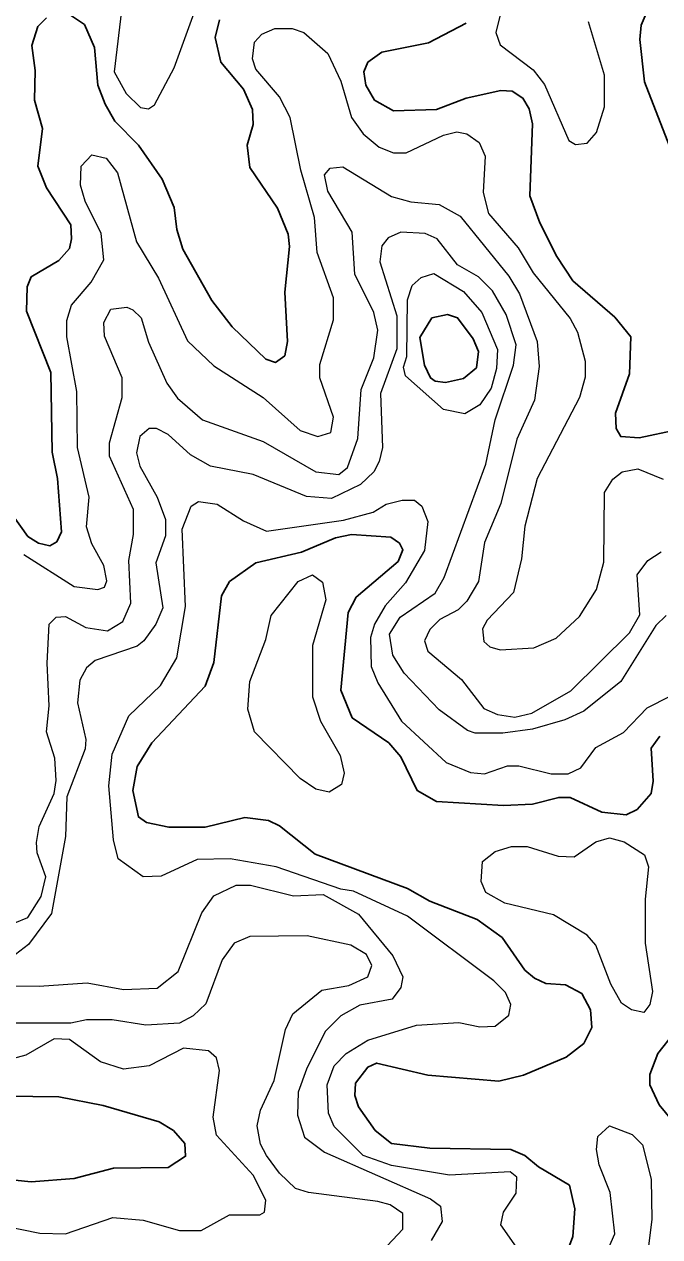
# Model space of a CAD drawing. Extents: x 577 to 602.9, y 7483.8 to 7511.6.
# Drawn here: x 587.726 to 588.475, y 7500.722 to 7502.152 of the extents above; entities that cross this region are included whole.
import ezdxf

# ---------------------------------------------------------------- set-up
doc = ezdxf.new("R2010")
doc.units = 0
doc.header["$LTSCALE"] = 0.032
doc.layers.add('1', color=7, linetype='Continuous', lineweight=25)
doc.layers.add('2', color=7, linetype='Continuous', lineweight=13)

msp = doc.modelspace()

# ---------------------------------------------------------------- linework, layer by layer
at = {"layer": '1'}
for points in [[(588.4921, 7501.9941), (588.4572, 7502.0839), (588.4516, 7502.134), (588.4532, 7502.1507), (588.4635, 7502.1746)], [(587.6954, 7501.5965), (587.7304, 7501.548), (587.7431, 7501.54), (587.7566, 7501.5368), (587.7646, 7501.5416), (587.7701, 7501.5535), (587.7653, 7501.6164), (587.759, 7501.6474), (587.7574, 7501.7412), (587.7288, 7501.8136), (587.7296, 7501.8422), (587.7343, 7501.8541), (587.7669, 7501.8732), (587.7797, 7501.8875), (587.782, 7501.8987), (587.7813, 7501.9154), (587.7526, 7501.9591), (587.7423, 7501.9845), (587.7479, 7502.0291), (587.7383, 7502.0625), (587.7391, 7502.0974), (587.7351, 7502.1269), (587.7423, 7502.1491), (587.7526, 7502.1595)], [(587.7797, 7502.1634), (587.7972, 7502.1515), (587.8091, 7502.1245), (587.8131, 7502.08), (587.8218, 7502.0577), (587.8329, 7502.0378), (587.8608, 7502.0092), (587.8886, 7501.9694), (587.9029, 7501.936), (587.9061, 7501.9098), (587.9133, 7501.8867), (587.9474, 7501.8263), (587.9713, 7501.7953), (588.0111, 7501.7571), (588.0222, 7501.7531), (588.0333, 7501.7611), (588.0365, 7501.7778), (588.0333, 7501.8358), (588.0389, 7501.8899), (588.0373, 7501.9042), (588.0246, 7501.9352), (587.992, 7501.9829), (587.9888, 7502.0092), (587.9959, 7502.0338), (587.9952, 7502.0513), (587.9848, 7502.0752), (587.9578, 7502.107), (587.9514, 7502.1364), (587.9562, 7502.1571)], [(588.2472, 7502.1531), (588.2027, 7502.13), (588.1478, 7502.1189), (588.1311, 7502.107), (588.1264, 7502.0959), (588.1287, 7502.08), (588.1391, 7502.0625), (588.1613, 7502.0497), (588.2122, 7502.0513), (588.2472, 7502.0648), (588.2878, 7502.0736), (588.3013, 7502.0728), (588.314, 7502.0648), (588.3212, 7502.0521), (588.3252, 7502.0346), (588.322, 7501.9495), (588.3339, 7501.9177), (588.3538, 7501.878), (588.3729, 7501.8494), (588.4222, 7501.8064), (588.4412, 7501.7834), (588.4397, 7501.7396), (588.423, 7501.6935), (588.4238, 7501.6752), (588.4293, 7501.6657), (588.4508, 7501.6641), (588.4953, 7501.6736)], [(588.0531, 7501.5295), (588.093, 7501.5464), (588.112, 7501.5504), (588.1582, 7501.5472), (588.1685, 7501.54), (588.1725, 7501.5321), (588.1669, 7501.5186), (588.1176, 7501.4764), (588.1081, 7501.4581), (588.0993, 7501.3667), (588.1128, 7501.3341), (588.1558, 7501.3047), (588.1701, 7501.288), (588.1892, 7501.2482), (588.2122, 7501.2355), (588.291, 7501.2307), (588.3252, 7501.2323), (588.3562, 7501.2402), (588.3697, 7501.2402), (588.4071, 7501.2228), (588.4357, 7501.2196), (588.4484, 7501.2259), (588.4651, 7501.245), (588.4675, 7501.2593), (588.4651, 7501.2983), (588.4754, 7501.3126)], [(588.3466, 7500.6518), (588.3729, 7500.7226), (588.3752, 7500.7552), (588.3689, 7500.783), (588.3323, 7500.8045), (588.3164, 7500.818), (588.2997, 7500.8252), (588.2043, 7500.8268), (588.159, 7500.8323), (588.1399, 7500.8474), (588.12, 7500.8753), (588.116, 7500.8888), (588.1168, 7500.9031), (588.1311, 7500.9222), (588.1415, 7500.9269), (588.2019, 7500.9126), (588.2854, 7500.9055), (588.3148, 7500.9126), (588.3649, 7500.9341), (588.3856, 7500.95), (588.3951, 7500.9691), (588.3935, 7500.9898), (588.3832, 7501.0089), (588.3641, 7501.0192), (588.3411, 7501.0208), (588.3275, 7501.0271), (588.3164, 7501.0367), (588.2894, 7501.0749), (588.2599, 7501.0963), (588.2043, 7501.1178), (588.178, 7501.1329), (588.0691, 7501.1735), (588.027, 7501.2069), (588.0142, 7501.2132), (587.9864, 7501.2164), (587.9395, 7501.2053), (587.8966, 7501.2053), (587.8703, 7501.2108), (587.8608, 7501.2172), (587.8544, 7501.2482), (587.8592, 7501.2768), (587.8767, 7501.3047), (587.9395, 7501.3715), (587.9498, 7501.3993), (587.9586, 7501.478), (587.9681, 7501.4947), (587.9991, 7501.517), (588.0531, 7501.5295)], [(588.4921, 7500.9627), (588.4731, 7500.9381), (588.4635, 7500.9134), (588.4635, 7500.9015), (588.4746, 7500.8776), (588.4969, 7500.8506)], [(587.6572, 7500.7949), (587.7343, 7500.787), (587.7852, 7500.791), (587.8313, 7500.8029), (587.8958, 7500.8037), (587.9164, 7500.8172), (587.9156, 7500.8323), (587.9021, 7500.8474), (587.8854, 7500.8578), (587.8194, 7500.8769), (587.7669, 7500.8872), (587.6437, 7500.8888)]]:
    msp.add_lwpolyline(points, dxfattribs=at)
msp.add_lwpolyline([(588.1978, 7501.7498), (588.1924, 7501.7826), (588.2067, 7501.8056), (588.225, 7501.8096), (588.2369, 7501.8056), (588.2552, 7501.781), (588.2615, 7501.7659), (588.2592, 7501.7468), (588.244, 7501.7341), (588.2226, 7501.7293), (588.2106, 7501.7309), (588.2051, 7501.7348)], close=True, dxfattribs=at)
at = {"layer": '2'}
for points in [[(588.3037, 7502.2302), (588.2822, 7502.142), (588.287, 7502.1277), (588.3259, 7502.0982), (588.3395, 7502.0807), (588.3681, 7502.0147), (588.376, 7502.01), (588.3896, 7502.0116), (588.4007, 7502.0243), (588.4102, 7502.0545), (588.4102, 7502.0919), (588.3912, 7502.1547)], [(587.8417, 7502.1746), (587.8321, 7502.0959), (587.8465, 7502.0704), (587.8632, 7502.0537), (587.8727, 7502.0521), (587.8799, 7502.0569), (587.9029, 7502.1006), (587.9466, 7502.2207)], [(587.7256, 7501.5265), (587.7852, 7501.4891), (587.8131, 7501.4852), (587.821, 7501.4883), (587.8234, 7501.4955), (587.8202, 7501.5138), (587.8059, 7501.5392), (587.7995, 7501.5591), (587.8027, 7501.5941), (587.7892, 7501.6529), (587.7884, 7501.7189), (587.7765, 7501.7834), (587.7765, 7501.8024), (587.782, 7501.8207), (587.8051, 7501.8478), (587.8202, 7501.874), (587.817, 7501.905), (587.798, 7501.9432), (587.7924, 7501.9623), (587.7932, 7501.9845), (587.8059, 7501.9981), (587.8226, 7501.9941), (587.8361, 7501.9766), (587.8584, 7501.8955), (587.8846, 7501.8525), (587.9188, 7501.7786), (587.9498, 7501.7492), (588.0079, 7501.7118), (588.0516, 7501.6728), (588.0723, 7501.6657), (588.0874, 7501.6704), (588.0906, 7501.6887), (588.0747, 7501.7348), (588.0747, 7501.7508), (588.0906, 7501.8032), (588.0906, 7501.8295), (588.0715, 7501.8827), (588.0683, 7501.9241), (588.0524, 7501.9798), (588.0397, 7502.0418), (588.027, 7502.0664), (587.9991, 7502.099), (587.9952, 7502.111), (587.9975, 7502.1308), (588.0063, 7502.1404), (588.0214, 7502.1467), (588.0421, 7502.1467)], [(588.0421, 7502.1467), (588.0556, 7502.142), (588.0842, 7502.1173), (588.0993, 7502.0847), (588.112, 7502.0418), (588.1256, 7502.0227), (588.1446, 7502.0068), (588.1613, 7502.0004), (588.1765, 7502.0004), (588.2202, 7502.0211), (588.2361, 7502.0251), (588.248, 7502.0227), (588.2623, 7502.0124), (588.2695, 7501.9965), (588.2671, 7501.9535), (588.2735, 7501.9289), (588.3085, 7501.8883), (588.3259, 7501.8589), (588.3697, 7501.8048), (588.3784, 7501.7889), (588.3872, 7501.7547), (588.3872, 7501.7356), (588.3808, 7501.7118), (588.3307, 7501.6164)], [(587.8942, 7501.7285), (587.9069, 7501.711), (587.9363, 7501.6855), (588.0079, 7501.6601), (588.0699, 7501.6243), (588.0969, 7501.6211), (588.1073, 7501.6291), (588.1192, 7501.6633), (588.1232, 7501.7213), (588.1383, 7501.7587), (588.1431, 7501.7913), (588.1383, 7501.812), (588.116, 7501.8573), (588.1128, 7501.9066), (588.0842, 7501.9551), (588.0802, 7501.9742), (588.0866, 7501.9821), (588.1017, 7501.9837), (588.159, 7501.9487), (588.182, 7501.9424), (588.2154, 7501.9392), (588.2401, 7501.9257), (588.2973, 7501.8549), (588.31, 7501.8342), (588.3307, 7501.7778), (588.3331, 7501.7484), (588.3275, 7501.7086), (588.3069, 7501.6625), (588.2878, 7501.5869), (588.2687, 7501.5408), (588.2615, 7501.4947), (588.248, 7501.4716), (588.2377, 7501.4613), (588.2162, 7501.4502), (588.2043, 7501.4382), (588.1979, 7501.4247), (588.2019, 7501.4128), (588.2417, 7501.3794), (588.2679, 7501.3452), (588.2838, 7501.3381), (588.3045, 7501.3349), (588.3244, 7501.3396), (588.3705, 7501.3659), (588.4397, 7501.4343), (588.4516, 7501.4557), (588.4484, 7501.5027), (588.4611, 7501.5194), (588.477, 7501.5297)], [(588.4826, 7501.4549), (588.4707, 7501.443), (588.4293, 7501.377), (588.3856, 7501.342), (588.3633, 7501.3317), (588.3252, 7501.3206), (588.2902, 7501.3158), (588.2576, 7501.3158), (588.2488, 7501.319), (588.2154, 7501.3436), (588.1741, 7501.3866), (588.1606, 7501.408), (588.1566, 7501.4327), (588.1693, 7501.4526), (588.2106, 7501.4812), (588.221, 7501.4995), (588.2703, 7501.6331), (588.2814, 7501.6855), (588.3029, 7501.75), (588.3061, 7501.7738), (588.2941, 7501.8096), (588.2782, 7501.8374), (588.2615, 7501.8541), (588.2369, 7501.8684), (588.213, 7501.8987), (588.1987, 7501.905), (588.1701, 7501.9066), (588.155, 7501.9002), (588.1478, 7501.8907), (588.1454, 7501.8716), (588.1653, 7501.808), (588.1653, 7501.769), (588.1462, 7501.7166), (588.1486, 7501.6529), (588.1446, 7501.6362), (588.1383, 7501.6243), (588.1224, 7501.6092), (588.0882, 7501.5925), (588.0588, 7501.5949), (587.9959, 7501.6211), (587.9459, 7501.6307), (587.922, 7501.6442), (587.8958, 7501.6681), (587.8822, 7501.6752), (587.8735, 7501.6752), (587.8624, 7501.6657), (587.8584, 7501.6466), (587.8624, 7501.6307), (587.883, 7501.5941), (587.8926, 7501.5679), (587.8926, 7501.5488), (587.8814, 7501.517), (587.8894, 7501.4637), (587.8814, 7501.4446), (587.8671, 7501.4247), (587.8592, 7501.4184), (587.8099, 7501.4017), (587.7995, 7501.3929), (587.7916, 7501.3786), (587.7892, 7501.3516), (587.7987, 7501.3086), (587.798, 7501.2975), (587.7765, 7501.241), (587.7749, 7501.1941), (587.7582, 7501.1035), (587.7312, 7501.0669), (587.7057, 7501.047)], [(587.7518, 7501.1464), (587.7415, 7501.175), (587.7407, 7501.187), (587.7439, 7501.2061), (587.7614, 7501.245), (587.7638, 7501.2601), (587.7622, 7501.2864), (587.7526, 7501.3174), (587.7558, 7501.3484), (587.7534, 7501.3985), (587.7558, 7501.4446), (587.7638, 7501.4526), (587.7749, 7501.4534), (587.7987, 7501.4406), (587.8242, 7501.4367), (587.8425, 7501.4478), (587.852, 7501.4693), (587.8496, 7501.5194), (587.8552, 7501.5504), (587.8552, 7501.5798), (587.8266, 7501.6426), (587.8266, 7501.6585), (587.8417, 7501.7118), (587.8417, 7501.7348), (587.821, 7501.7841), (587.8202, 7501.8001), (587.8282, 7501.816), (587.8473, 7501.8183), (587.8544, 7501.8152), (587.864, 7501.8056), (587.8727, 7501.777), (587.8942, 7501.7285)], [(588.3307, 7501.6164), (588.3164, 7501.5599), (588.3124, 7501.5217), (588.3029, 7501.482), (588.2719, 7501.4494), (588.2663, 7501.439), (588.2679, 7501.4239), (588.2751, 7501.4176), (588.287, 7501.4144), (588.3267, 7501.4168), (588.353, 7501.4279), (588.3808, 7501.4534), (588.4007, 7501.4852), (588.4094, 7501.5178), (588.4102, 7501.5997), (588.4198, 7501.6156), (588.4309, 7501.6243), (588.4492, 7501.6275), (588.4794, 7501.6156)], [(588.3092, 7500.7059), (588.2878, 7500.7361), (588.291, 7500.7512), (588.3061, 7500.7735), (588.3069, 7500.7926), (588.2989, 7500.7989), (588.2273, 7500.7949), (588.159, 7500.8061), (588.1256, 7500.818), (588.0914, 7500.8522), (588.085, 7500.8681), (588.0834, 7500.9015), (588.0914, 7500.9238), (588.1057, 7500.9381), (588.1311, 7500.954), (588.1884, 7500.9715), (588.2385, 7500.9747), (588.2631, 7500.9699), (588.2814, 7500.9707), (588.2973, 7500.9834), (588.2997, 7500.9961), (588.2933, 7501.0104), (588.2798, 7501.024), (588.178, 7501.1003), (588.1144, 7501.1297), (588.0993, 7501.1321), (588.023, 7501.1583), (587.9689, 7501.1679), (587.93, 7501.1671), (587.8878, 7501.1472), (587.8663, 7501.1464), (587.8369, 7501.1679), (587.8313, 7501.1902), (587.8258, 7501.2538), (587.8298, 7501.2911), (587.8496, 7501.3365), (587.887, 7501.3722), (587.9061, 7501.4048), (587.9164, 7501.4653), (587.9125, 7501.5567), (587.9228, 7501.5838), (587.9315, 7501.5893), (587.9538, 7501.5861), (587.9848, 7501.5663), (588.0119, 7501.5543), (588.1025, 7501.5671), (588.1375, 7501.5766), (588.1526, 7501.5861), (588.1717, 7501.5909), (588.186, 7501.5909), (588.1947, 7501.5838), (588.2019, 7501.5655), (588.1979, 7501.5313), (588.1757, 7501.4931), (588.1518, 7501.4661), (588.1391, 7501.4446), (588.1343, 7501.4287), (588.1351, 7501.3945), (588.1431, 7501.3754), (588.1709, 7501.3301), (588.2234, 7501.2816), (588.252, 7501.2697), (588.2687, 7501.2681), (588.2957, 7501.2776), (588.3092, 7501.2776), (588.3474, 7501.2681), (588.3673, 7501.2681), (588.3824, 7501.2752), (588.3999, 7501.2991), (588.4325, 7501.3166), (588.4603, 7501.346), (588.4874, 7501.3595)], [(587.6874, 7501.0184), (587.7439, 7501.0176), (587.8003, 7501.0216), (587.8433, 7501.0136), (587.883, 7501.0152), (587.9077, 7501.0351), (587.9355, 7501.1043), (587.9498, 7501.1242), (587.9761, 7501.1369), (587.9928, 7501.1369), (588.0437, 7501.1242), (588.0786, 7501.1257), (588.12, 7501.1027), (588.1606, 7501.0534)], [(587.7153, 7501.0923), (587.7304, 7501.0987), (587.7463, 7501.1234), (587.7518, 7501.1464)], [(588.1359, 7500.6924), (588.1725, 7500.7313), (588.1725, 7500.7496), (588.1574, 7500.76), (588.1431, 7500.7639), (588.0612, 7500.7743), (588.046, 7500.779), (588.027, 7500.7973), (588.0119, 7500.818), (588.0047, 7500.8315), (588.0007, 7500.853), (588.0047, 7500.8713), (588.0206, 7500.9063), (588.0341, 7500.9667), (588.0429, 7500.985), (588.0771, 7501.0128), (588.1089, 7501.0184), (588.1311, 7501.0287), (588.1359, 7501.0422), (588.1295, 7501.055), (588.1113, 7501.0661), (588.0596, 7501.0772), (587.992, 7501.0764), (587.9737, 7501.0685), (587.9594, 7501.0486), (587.9403, 7500.9969), (587.9252, 7500.9826), (587.9093, 7500.9739), (587.8695, 7500.9715), (587.8298, 7500.9778), (587.7995, 7500.9778), (587.7813, 7500.9739), (587.6795, 7500.9739)], [(588.1606, 7501.0534), (588.1725, 7501.0287), (588.1701, 7501.016), (588.1598, 7501.0025), (588.1216, 7500.9953), (588.0993, 7500.9826), (588.081, 7500.9643), (588.0588, 7500.9198), (588.0492, 7500.8928), (588.0484, 7500.8657), (588.0564, 7500.8395), (588.0802, 7500.822), (588.2051, 7500.7671), (588.217, 7500.7584), (588.2186, 7500.7401), (588.2059, 7500.7178)], [(587.7001, 7500.7353), (587.7447, 7500.7266), (587.7749, 7500.7258), (587.8306, 7500.7449), (587.8663, 7500.7417), (587.9093, 7500.7297), (587.9347, 7500.7297), (587.9681, 7500.748), (588.0039, 7500.748), (588.0095, 7500.7512), (588.0111, 7500.7655), (587.9959, 7500.7949), (587.953, 7500.8419), (587.949, 7500.8633), (587.9562, 7500.9182), (587.953, 7500.9333), (587.9435, 7500.9413), (587.914, 7500.9444), (587.8735, 7500.9238), (587.8433, 7500.9198), (587.8162, 7500.9285), (587.7797, 7500.9548), (587.7614, 7500.9556), (587.728, 7500.9365), (587.7017, 7500.9293)]]:
    msp.add_lwpolyline(points, dxfattribs=at)
for points in [[(588.2766, 7501.7229), (588.2631, 7501.703), (588.2456, 7501.6927), (588.2202, 7501.6975), (588.1757, 7501.7372), (588.1733, 7501.7476), (588.1772, 7501.7602), (588.178, 7501.8271), (588.1836, 7501.8438), (588.1939, 7501.8533), (588.2091, 7501.8581), (588.244, 7501.8366), (588.2655, 7501.812), (588.2838, 7501.7682), (588.283, 7501.746)], [(588.0985, 7501.2895), (588.1033, 7501.2689), (588.1001, 7501.2554), (588.0858, 7501.2466), (588.0699, 7501.2498), (588.0516, 7501.2625), (587.9975, 7501.3174), (587.9896, 7501.3444), (587.992, 7501.377), (588.0111, 7501.4263), (588.0174, 7501.4549), (588.0492, 7501.4947), (588.0659, 7501.5027), (588.0779, 7501.4939), (588.0818, 7501.4732), (588.0659, 7501.4192), (588.0659, 7501.3587), (588.0755, 7501.3301)], [(588.3005, 7501.1822), (588.3188, 7501.1822), (588.3554, 7501.1711), (588.3745, 7501.1703), (588.3999, 7501.1878), (588.4158, 7501.1925), (588.4333, 7501.1878), (588.4572, 7501.1727), (588.4619, 7501.1583), (588.4579, 7501.1202), (588.4579, 7501.0685), (588.4667, 7501.0112), (588.4635, 7500.9961), (588.4564, 7500.9866), (588.442, 7500.9898), (588.4301, 7500.9977), (588.4174, 7501.02), (588.3999, 7501.0661), (588.3896, 7501.078), (588.3498, 7501.1019), (588.2926, 7501.1154), (588.2703, 7501.1281), (588.2647, 7501.1409), (588.2663, 7501.1647), (588.2814, 7501.1766)], [(588.4532, 7500.6463), (588.4381, 7500.6343), (588.4134, 7500.6439), (588.4023, 7500.6558), (588.4015, 7500.6781), (588.4222, 7500.7258), (588.4166, 7500.7743), (588.4039, 7500.8069), (588.4007, 7500.8252), (588.4023, 7500.8403), (588.4158, 7500.853), (588.4428, 7500.8427), (588.4548, 7500.8307), (588.4651, 7500.7902), (588.4659, 7500.7425), (588.4611, 7500.7051), (588.4627, 7500.6661)]]:
    msp.add_lwpolyline(points, close=True, dxfattribs=at)

doc.saveas('drawing.dxf')
